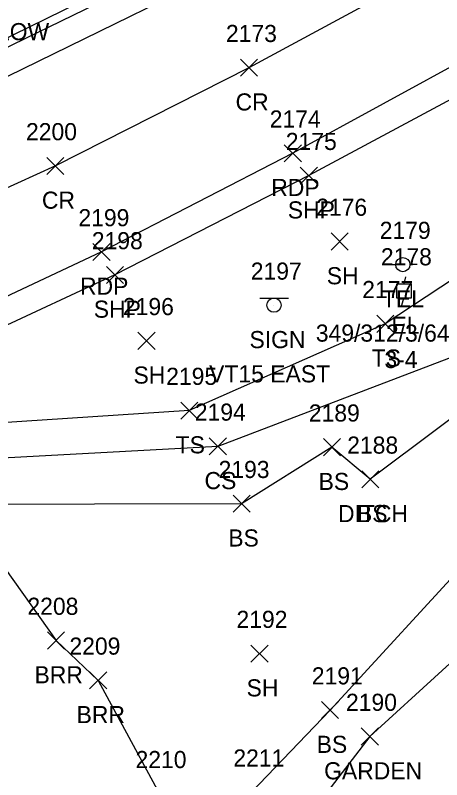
# Model space of a CAD drawing. Extents: x 1520648 to 1523413, y 732854 to 735518.
# Drawn here: x 1521982.3 to 1522032.1, y 733686.9 to 733776.2 of the extents above; entities that cross this region are included whole.
import ezdxf

# ---------------------------------------------------------------- set-up
doc = ezdxf.new("R2010")
doc.units = 0
for name, color, linetype in [('D_A', 7, 'Continuous'), ('D_I', 7, 'Continuous'), ('D_TIC', 7, 'Continuous'), ('DD', 7, 'Continuous'), ('L_A', 7, 'Continuous'), ('L_C', 7, 'Continuous'), ('L_I', 7, 'Continuous'), ('L_TIC', 7, 'Continuous'), ('LABL', 7, 'Continuous'), ('LAPB', 7, 'Continuous'), ('LELB', 7, 'Continuous'), ('P_A', 7, 'Continuous'), ('P_I', 7, 'Continuous'), ('P_TIC', 7, 'Continuous'), ('PET', 7, 'Continuous'), ('PRC', 7, 'Continuous'), ('PSP', 7, 'Continuous'), ('RGR', 7, 'Continuous'), ('S_A', 7, 'Continuous'), ('S_C', 7, 'Continuous'), ('S_I', 7, 'Continuous'), ('SSGN', 7, 'Continuous'), ('U_A', 7, 'Continuous'), ('U_C', 7, 'Continuous'), ('U_I', 7, 'Continuous'), ('UEPT', 7, 'Continuous'), ('UP', 7, 'Continuous')]:
    doc.layers.add(name, color=color, linetype=linetype)

msp = doc.modelspace()

# ---------------------------------------------------------------- linework, layer by layer
at = {"layer": 'D_TIC'}
for points in [[(1522022.756, 733720.952), (1522024.756, 733722.952)], [(1522024.756, 733720.952), (1522022.756, 733722.952)]]:
    msp.add_lwpolyline(points, dxfattribs=at)
at = {"layer": 'DD'}
msp.add_lwpolyline([(1522164.196, 733814.351), (1522139.649, 733809.604), (1522122.999, 733803.56), (1522120.862, 733803.477), (1522117.445, 733804.176), (1522115.709, 733803.392), (1522086.181, 733774.318), (1522064.564, 733748.998), (1522039.858, 733734.025), (1522023.756, 733721.952)], dxfattribs=at)
at = {"layer": 'L_TIC'}
for points in [[(1522019.19, 733748.734), (1522021.19, 733750.734)], [(1522021.19, 733748.734), (1522019.19, 733750.734)], [(1522024.51, 733739.121), (1522026.51, 733741.121)], [(1522026.51, 733739.121), (1522024.51, 733741.121)], [(1521996.628, 733737.133), (1521998.628, 733739.133)], [(1521998.628, 733737.133), (1521996.628, 733739.133)], [(1522001.626, 733728.985), (1522003.626, 733730.985)], [(1522003.626, 733728.985), (1522001.626, 733730.985)], [(1522004.964, 733724.806), (1522006.964, 733726.806)], [(1522006.964, 733724.806), (1522004.964, 733726.806)], [(1522018.284, 733724.704), (1522020.284, 733726.704)], [(1522020.284, 733724.704), (1522018.284, 733726.704)], [(1522022.756, 733720.952), (1522024.756, 733722.952)], [(1522024.756, 733720.952), (1522022.756, 733722.952)], [(1522007.74, 733718.105), (1522009.74, 733720.105)], [(1522009.74, 733718.105), (1522007.74, 733720.105)], [(1521986.07, 733702.125), (1521988.07, 733704.125)], [(1521988.07, 733702.125), (1521986.07, 733704.125)], [(1522009.829, 733700.595), (1522011.829, 733702.595)], [(1522011.829, 733700.595), (1522009.829, 733702.595)], [(1521990.983, 733697.473), (1521992.983, 733699.473)], [(1521992.983, 733697.473), (1521990.983, 733699.473)], [(1522018.058, 733693.998), (1522020.058, 733695.998)], [(1522020.058, 733693.998), (1522018.058, 733695.998)], [(1522022.699, 733690.909), (1522024.699, 733692.909)], [(1522024.699, 733690.909), (1522022.699, 733692.909)]]:
    msp.add_lwpolyline(points, dxfattribs=at)
at = {"layer": 'LABL'}
msp.add_lwpolyline([(1521978.193, 733715.62), (1521987.07, 733703.125), (1521991.983, 733698.473), (1521999.135, 733685.223), (1521998.524, 733671.856), (1521978.744, 733653.004)], dxfattribs=at)
at = {"layer": 'LAPB'}
msp.add_lwpolyline([(1522013.187, 733639.771), (1522030.588, 733654.264), (1522044.335, 733669.178), (1522053.665, 733685.955), (1522053.441, 733719.771), (1522040.607, 733707.344), (1522023.699, 733691.909), (1522014.691, 733680.143), (1522011.176, 733663.617), (1521999.684, 733650.673), (1521988.192, 733637.907)], dxfattribs=at)
at = {"layer": 'LELB'}
for points in [[(1522137.237, 733813.36), (1522122.604, 733811.135), (1522114.406, 733809.375), (1522103.706, 733801.783), (1522081.649, 733783.392), (1522057.761, 733761.392), (1522025.51, 733740.121), (1522002.626, 733729.985), (1521968.836, 733727.782), (1521950.734, 733720.718), (1521906.643, 733704.941), (1521891.214, 733698.657), (1521885.295, 733693.938), (1521882.263, 733692.448), (1521879.875, 733686.549), (1521877.455, 733681.686), (1521874.746, 733671.189), (1521879.861, 733650.221), (1521887.887, 733627.143), (1521900.413, 733584.463), (1521909.701, 733557.243), (1521917.258, 733535.261)], [(1522120.862, 733803.477), (1522117.747, 733806.817), (1522113.051, 733804.251), (1522109.473, 733798.617), (1522083.975, 733778.274), (1522063.262, 733752.213), (1522037.469, 733737.801), (1522005.964, 733725.806), (1521972.134, 733723.953), (1521953.539, 733715.885), (1521907.93, 733702.346), (1521891.214, 733698.657)], [(1522023.756, 733721.952), (1522019.284, 733725.704), (1522008.74, 733719.105), (1521974.346, 733719.006), (1521953.678, 733712.487), (1521908.181, 733699.737), (1521890.734, 733695.159)], [(1522036.147, 733713.607), (1522019.058, 733694.998), (1522009.899, 733685.403)]]:
    msp.add_lwpolyline(points, dxfattribs=at)
at = {"layer": 'P_TIC'}
for points in [[(1522008.598, 733769.035), (1522010.598, 733771.035)], [(1522010.598, 733769.035), (1522008.598, 733771.035)], [(1522013.71, 733759.043), (1522015.71, 733761.043)], [(1522015.71, 733759.043), (1522013.71, 733761.043)], [(1521985.99, 733757.562), (1521987.99, 733759.562)], [(1521987.99, 733757.562), (1521985.99, 733759.562)], [(1522015.588, 733756.423), (1522017.588, 733758.423)], [(1522017.588, 733756.423), (1522015.588, 733758.423)], [(1521991.386, 733747.515), (1521993.386, 733749.515)], [(1521993.386, 733747.515), (1521991.386, 733749.515)], [(1521992.944, 733744.829), (1521994.944, 733746.829)], [(1521994.944, 733744.829), (1521992.944, 733746.829)]]:
    msp.add_lwpolyline(points, dxfattribs=at)
at = {"layer": 'PET'}
for points in [[(1522409.889, 734185.458), (1522384.803, 734151.862), (1522362.154, 734120.963), (1522340.089, 734090.379), (1522317.27, 734060.024), (1522297.221, 734033.868), (1522262.688, 733990.171), (1522247.435, 733972.23), (1522223.908, 733946.238), (1522192.475, 733913.956), (1522164.522, 733888.054), (1522124.702, 733855.724), (1522089.977, 733831.334), (1522050.332, 733806.095), (1522008.227, 733782.155), (1521961.733, 733759.371), (1521937.846, 733748.917), (1521892.742, 733731.021), (1521853.037, 733716.934), (1521810.117, 733704.128), (1521784.901, 733696.796), (1521738.039, 733684.332), (1521683.498, 733669.737)], [(1522293.194, 733992.175), (1522263.712, 733955.946), (1522232.455, 733921.589), (1522205.93, 733894.992), (1522171.676, 733864.451), (1522150.755, 733846.951), (1522111.89, 733818.73), (1522077.257, 733795.558), (1522046.35, 733777.345), (1522014.71, 733760.043), (1521992.386, 733748.515), (1521963.746, 733735.045), (1521947.246, 733727.941), (1521903.494, 733710.068), (1521845.394, 733690.649), (1521824.845, 733681.254), (1521803.807, 733674.865), (1521790.983, 733674.845), (1521764.049, 733667.923), (1521729.464, 733658.425), (1521691.158, 733648.143)]]:
    msp.add_lwpolyline(points, dxfattribs=at)
at = {"layer": 'PRC'}
msp.add_lwpolyline([(1522254.708, 733962.62), (1522224.204, 733928.998), (1522197.911, 733902.998), (1522164.255, 733873.016), (1522142.54, 733855.168), (1522104.412, 733827.43), (1522070.845, 733804.697), (1522039.569, 733786.252), (1522009.598, 733770.035), (1521986.99, 733758.562), (1521958.12, 733745.427), (1521942.227, 733738.37), (1521896.324, 733720.332), (1521857.71, 733706.322), (1521841.616, 733701.433), (1521812.172, 733692.842), (1521787.027, 733685.658), (1521768.249, 733680.623), (1521726.089, 733669.372), (1521688.171, 733658.559)], dxfattribs=at)
at = {"layer": 'PSP'}
for points in [[(1522407.438, 734186.957), (1522382.703, 734153.399), (1522359.979, 734122.447), (1522337.917, 734092.022), (1522315.008, 734061.409), (1522295.214, 734035.758), (1522260.619, 733991.788), (1522245.877, 733973.988), (1522222.051, 733948.064), (1522190.446, 733915.418), (1522160.989, 733888.489), (1522154.255, 733883.337), (1522127.344, 733861.553), (1522088.304, 733833.578), (1522048.983, 733808.783), (1522007.27, 733785.063), (1521960.899, 733762.469), (1521936.677, 733751.076), (1521891.961, 733733.483), (1521851.863, 733719.561), (1521809.017, 733706.622), (1521784.101, 733699.987), (1521736.058, 733688.523), (1521682.585, 733672.906)], [(1522408.205, 734139.279), (1522381.044, 734102.475), (1522353.021, 734064.874), (1522324.006, 734025.281), (1522296.174, 733989.549), (1522266.628, 733953.31), (1522235.292, 733918.787), (1522209.781, 733890.984), (1522201.901, 733884.12), (1522173.488, 733859.111), (1522154.026, 733843.415), (1522113.548, 733816.073), (1522079.344, 733793.188), (1522048.296, 733774.459), (1522016.588, 733757.423), (1521993.944, 733745.829), (1521965.161, 733732.44), (1521948.662, 733724.972), (1521904.277, 733707.61), (1521888.633, 733701.989), (1521847.287, 733686.723), (1521809.288, 733673.666)]]:
    msp.add_lwpolyline(points, dxfattribs=at)
at = {"layer": 'RGR'}
msp.add_lwpolyline([(1522126.874, 733869.88), (1522125.456, 733863.286), (1522121.4, 733858.507), (1522087.424, 733834.282), (1522048.407, 733809.657), (1522007.43, 733786.325), (1521960.484, 733763.268), (1521936.152, 733751.967), (1521909.848, 733741.767), (1521879.817, 733730.479), (1521867.784, 733728.022), (1521851.141, 733720.486), (1521809.104, 733707.865), (1521796.227, 733704.909), (1521783.934, 733704.847)], dxfattribs=at)
at = {"layer": 'SSGN'}
for p, q in [((1522010.87, 733743.128), (1522014.203, 733743.128)), ((1522012.517, 733742.295), (1522012.517, 733742.295))]:
    msp.add_line(p, q, dxfattribs=at)
msp.add_circle((1522012.517, 733742.295), 0.833, dxfattribs=at)
at = {"layer": 'UEPT'}
for p, q in [((1522027.856, 733745.615), (1522027.689, 733744.782)), ((1522026.856, 733743.115), (1522026.856, 733744.782)), ((1522026.856, 733744.782), (1522028.522, 733744.782)), ((1522028.522, 733744.782), (1522028.522, 733743.115)), ((1522027.689, 733743.949), (1522027.689, 733743.949)), ((1522028.522, 733743.115), (1522026.856, 733743.115)), ((1522027.439, 733742.282), (1522027.689, 733743.115))]:
    msp.add_line(p, q, dxfattribs=at)
at = {"layer": 'UP'}
for p, q in [((1522025.9, 733747.031), (1522026.725, 733747.031)), ((1522027.559, 733747.036), (1522027.559, 733747.036)), ((1522029.225, 733747.036), (1522028.392, 733747.036)), ((1522028.392, 733747.036), (1522028.392, 733747.036)), ((1522029.225, 733747.036), (1522029.225, 733747.036))]:
    msp.add_line(p, q, dxfattribs=at)
msp.add_circle((1522027.559, 733747.036), 0.833, dxfattribs=at)

# ---------------------------------------------------------------- texts
at = {"layer": 'D_A'}
msp.add_text('DITCH', height=2, dxfattribs=at).set_placement((1522019.992, 733716.952))
at = {"layer": 'D_I'}
msp.add_text('2188', height=2, dxfattribs=at).set_placement((1522021.063, 733724.952))
at = {"layer": 'L_A'}
for s, p in [('SH', (1522018.678, 733744.734)), ('TS', (1522023.919, 733735.121)), ('SH', (1521996.116, 733733.133)), ('TS', (1522001.035, 733724.985)), ('CS', (1522004.405, 733720.806)), ('BS', (1522017.725, 733720.704)), ('BS', (1522022.197, 733716.952)), ('BS', (1522007.181, 733714.105)), ('BRR', (1521984.558, 733698.125)), ('SH', (1522009.317, 733696.595)), ('BRR', (1521989.471, 733693.473)), ('BS', (1522017.499, 733689.998)), ('GARDEN', (1522018.369, 733686.909))]:
    msp.add_text(s, height=2, dxfattribs=at).set_placement(p)
at = {"layer": 'L_C'}
msp.add_text('S.WILLOW', height=2, dxfattribs=at).set_placement((1521972.899, 733773.247))
at = {"layer": 'L_I'}
for s, p in [('2176', (1522017.442, 733752.734)), ('2177', (1522022.817, 733743.121)), ('2196', (1521994.88, 733741.133)), ('2195', (1521999.933, 733732.985)), ('2194', (1522003.271, 733728.806)), ('2189', (1522016.583, 733728.704)), ('2188', (1522021.063, 733724.952)), ('2193', (1522006.047, 733722.105)), ('2208', (1521983.732, 733706.125)), ('2192', (1522008.136, 733704.595)), ('2209', (1521988.636, 733701.473)), ('2191', (1522016.932, 733697.998)), ('2190', (1522020.92, 733694.909)), ('2210', (1521996.355, 733688.223)), ('2211', (1522007.773, 733688.403)), ('2211', (1522007.773, 733688.403))]:
    msp.add_text(s, height=2, dxfattribs=at).set_placement(p)
at = {"layer": 'P_A'}
for s, p in [('CR', (1522008.031, 733765.035)), ('RDP', (1522012.198, 733755.043)), ('CR', (1521985.423, 733753.562)), ('SHP', (1522014.123, 733752.423)), ('RDP', (1521989.874, 733743.515)), ('SHP', (1521991.479, 733740.829))]:
    msp.add_text(s, height=2, dxfattribs=at).set_placement(p)
at = {"layer": 'P_I'}
for s, p in [('2173', (1522006.905, 733773.035)), ('2174', (1522012.017, 733763.043)), ('2200', (1521983.565, 733761.562)), ('2175', (1522013.895, 733760.423)), ('2199', (1521989.685, 733751.515)), ('2198', (1521991.251, 733748.829))]:
    msp.add_text(s, height=2, dxfattribs=at).set_placement(p)
at = {"layer": 'S_A'}
msp.add_text('SIGN', height=2, dxfattribs=at).set_placement((1522009.655, 733737.275))
at = {"layer": 'S_C'}
msp.add_text('VT15 EAST', height=2, dxfattribs=at).set_placement((1522004.946, 733733.275))
at = {"layer": 'S_I'}
msp.add_text('2197', height=2, dxfattribs=at).set_placement((1522009.804, 733745.275))
at = {"layer": 'U_A'}
for s, p in [('TEL', (1522025.118, 733742.036)), ('EL', (1522026.225, 733738.949))]:
    msp.add_text(s, height=2, dxfattribs=at).set_placement(p)
at = {"layer": 'U_C'}
for s, p in [('349/312/3/64', (1522017.401, 733738.036)), ('3-4', (1522025.406, 733734.949))]:
    msp.add_text(s, height=2, dxfattribs=at).set_placement(p)
at = {"layer": 'U_I'}
for s, p in [('2179', (1522024.858, 733750.036)), ('2178', (1522024.996, 733746.949))]:
    msp.add_text(s, height=2, dxfattribs=at).set_placement(p)

doc.saveas('drawing.dxf')
